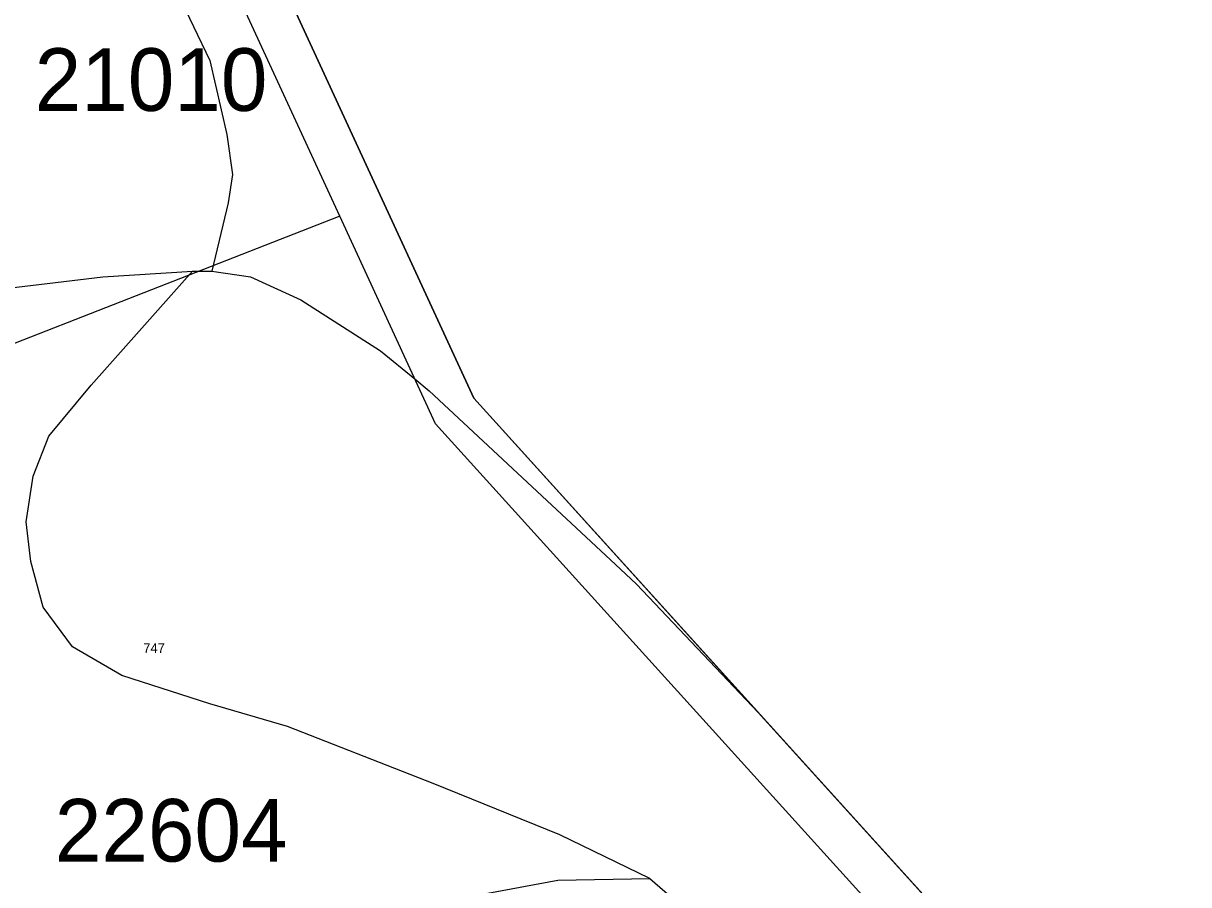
# Model space of a CAD drawing. Extents: x -725765 to -723182, y -1052705 to -1049154.
# Drawn here: x -723752.1 to -723547.3, y -1051405.8 to -1051254.4 of the extents above; entities that cross this region are included whole.
import ezdxf

# ---------------------------------------------------------------- set-up
doc = ezdxf.new("R2010")
doc.units = 0
for name, color, linetype in [('Vrstva 1', 7, 'Continuous'), ('Vrstva 13', 7, 'Continuous'), ('Vrstva 18', 7, 'Continuous'), ('Vrstva 52', 7, 'Continuous'), ('Vrstva 53', 7, 'Continuous')]:
    doc.layers.add(name, color=color, linetype=linetype)

msp = doc.modelspace()

# ---------------------------------------------------------------- linework, layer by layer
at = {"layer": 'Vrstva 1'}
for points in [[(-723696.54, -1051288.32), (-723727.82, -1051220.52)], [(-723696.54, -1051288.32), (-723794.81, -1051326.76)], [(-723679.72, -1051324.79), (-723696.54, -1051288.32)], [(-723589.08, -1051424.9), (-723679.72, -1051324.79)]]:
    msp.add_lwpolyline(points, dxfattribs=at)
at = {"layer": 'Vrstva 13'}
for points in [[(-723672.97, -1051320.32), (-723720.66, -1051216.95)], [(-723506.17, -1051504.56), (-723672.97, -1051320.32)]]:
    msp.add_lwpolyline(points, dxfattribs=at)
at = {"layer": 'Vrstva 52'}
for points in [[(-723906.46, -1050907.92), (-723892.35, -1050932.12), (-723811.03, -1051104.53), (-723790.59, -1051132.03), (-723767.55, -1051154.3), (-723756.17, -1051161.72), (-723757.85, -1051164.05), (-723739.66, -1051181.63), (-723720.66, -1051216.95), (-723672.97, -1051320.32), (-723623.01, -1051375.5)], [(-723811.13, -1051211), (-723798.38, -1051208), (-723787.88, -1051207), (-723777.63, -1051207), (-723767.38, -1051210), (-723756.69, -1051215), (-723748.88, -1051221), (-723740.69, -1051228), (-723734.5, -1051234), (-723729.31, -1051240), (-723725.13, -1051249), (-723719.38, -1051261), (-723716.38, -1051274), (-723715.38, -1051281), (-723716.13, -1051286), (-723719, -1051298)], [(-723781.19, -1051310), (-723771.31, -1051306), (-723754.81, -1051301), (-723738.19, -1051299), (-723722.38, -1051298)], [(-723642.02, -1051404.66), (-723657.88, -1051397), (-723680.13, -1051388), (-723705.69, -1051378), (-723719.38, -1051374), (-723734.81, -1051369), (-723743.5, -1051364), (-723748.63, -1051357), (-723750.81, -1051349), (-723751.63, -1051342), (-723750.38, -1051334), (-723747.63, -1051327), (-723740.19, -1051318), (-723722.38, -1051298)], [(-723722.38, -1051298), (-723719, -1051298)], [(-723719, -1051298), (-723712.19, -1051299), (-723703.38, -1051303), (-723689.38, -1051312), (-723683.35, -1051316.93), (-723680.81, -1051319), (-723647.21, -1051350.36), (-723644.38, -1051353), (-723623.01, -1051375.5)], [(-723797.67, -1051320.64), (-723794.81, -1051326.76), (-723811.35, -1051338.44), (-723823.52, -1051347.4), (-723813.63, -1051365), (-723796.31, -1051397), (-723789.63, -1051409), (-723784.13, -1051415), (-723777.5, -1051420), (-723769.69, -1051422), (-723756.38, -1051423), (-723740.38, -1051422), (-723724.38, -1051420), (-723698.63, -1051414), (-723674.63, -1051408), (-723658.19, -1051405), (-723642.02, -1051404.66)], [(-723623.01, -1051375.5), (-723506.17, -1051504.56), (-723491.66, -1051528.5), (-723472.51, -1051550.6), (-723475.49, -1051552.83), (-723444.61, -1051592.55), (-723412.71, -1051648.87), (-723410.63, -1051651.78), (-723383.37, -1051694.64), (-723347.68, -1051736.75), (-723332.74, -1051719.45), (-723298.77, -1051676.97), (-723288.04, -1051666.17), (-723190.91, -1051734.62), (-723187.06, -1051778.38), (-723184.65, -1051850.16), (-723185.86, -1051869.24), (-723183.9, -1051911.02)], [(-723642.02, -1051404.66), (-723571.43, -1051465.9), (-723532.53, -1051516.07), (-723504.22, -1051561.73), (-723499.33, -1051575.42), (-723494.15, -1051584.88), (-723477.03, -1051612.07), (-723444.82, -1051679.52), (-723411.59, -1051732.89), (-723358.23, -1051770.14), (-723354.02, -1051772.21)]]:
    msp.add_lwpolyline(points, dxfattribs=at)

# ---------------------------------------------------------------- texts
at = {"layer": 'Vrstva 18'}
msp.add_text('747', height=1.7, dxfattribs=at).set_placement((-723731.06, -1051365.06))
at = {"layer": 'Vrstva 53'}
for s, p in [('21010', (-723750.14, -1051269.83)), ('22604', (-723746.6, -1051401.72))]:
    msp.add_text(s, height=11, dxfattribs=at).set_placement(p)

doc.saveas('drawing.dxf')
